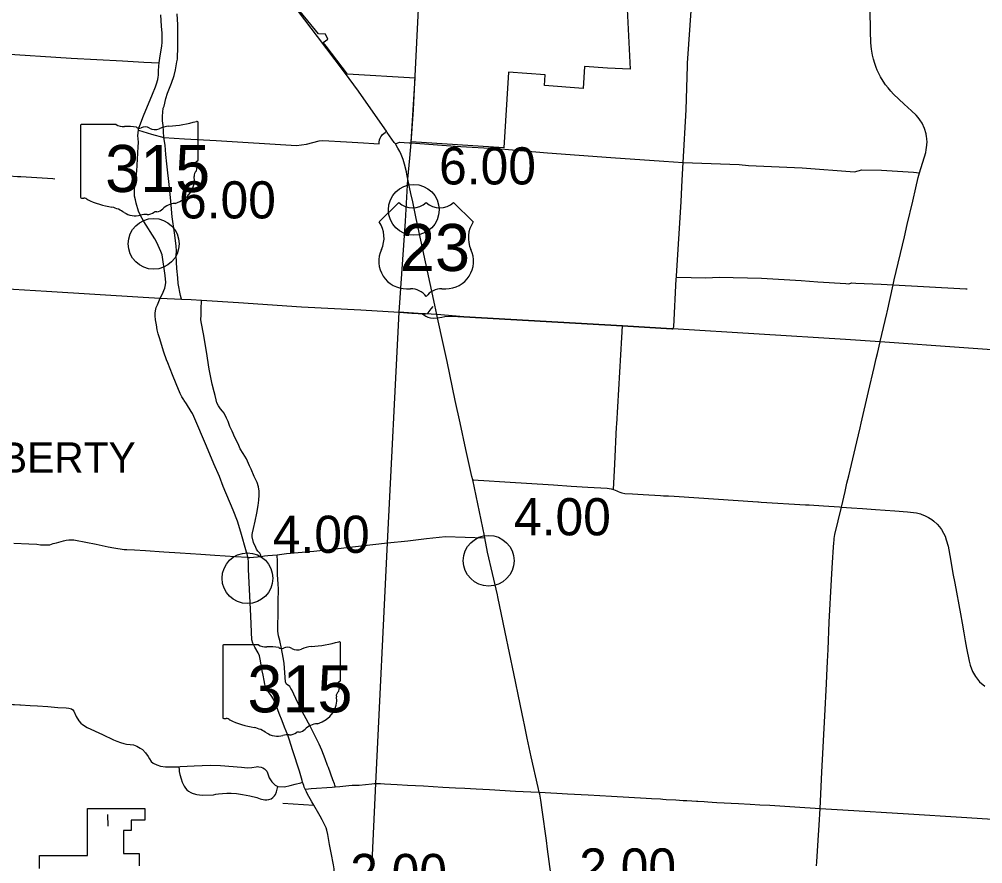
# Model space of a CAD drawing. Extents: x 1659811 to 1934326, y 644115 to 934867.
# Drawn here: x 1807311 to 1835797, y 790558 to 815527 of the extents above; entities that cross this region are included whole.
import ezdxf

# ---------------------------------------------------------------- set-up
doc = ezdxf.new("R2010")
doc.units = 0
for name, color, linetype in [('Default', 7, 'Continuous'), ('GM_X_City_Street', 7, 'Continuous'), ('GM_X_Corporation', 7, 'Continuous'), ('GM_X_County_Road', 7, 'Continuous'), ('GM_X_State_Route', 7, 'Continuous'), ('GM_X_State_Shield', 7, 'Continuous'), ('GM_X_Township', 7, 'Continuous'), ('GM_X_Township_Road', 7, 'Continuous'), ('GM_X_Township_Text', 7, 'Continuous'), ('GM_X_US_Route', 7, 'Continuous'), ('GM_X_US_Shield', 7, 'Continuous')]:
    doc.layers.add(name, color=color, linetype=linetype)

msp = doc.modelspace()

# ---------------------------------------------------------------- linework, layer by layer
at = {"layer": 'Default'}
for centre in [(1818974, 809892), (1811285, 808887), (1821189, 799518), (1814058, 798999)]:
    msp.add_circle(centre, 750, dxfattribs=at)
at = {"layer": 'GM_X_City_Street'}
msp.add_lwpolyline([(1809918, 792015), (1809918, 792014), (1809933, 791671)], dxfattribs=at)
at = {"layer": 'GM_X_Corporation'}
for points in [[(1825289, 815828), (1825372, 814048), (1824702, 814085), (1824021, 814132), (1823980, 813477), (1822844, 813570), (1822863, 813884), (1821774, 813966), (1821636, 811724), (1818900, 811901), (1819016, 813785), (1817020, 813906), (1816383, 814734), (1816301, 814842), (1816435, 814943), (1816366, 815082), (1816155, 815095), (1815617, 815760)], [(1807905, 790417), (1807905, 790798), (1809332, 790798), (1809332, 792187), (1811020, 792187), (1811020, 791842), (1810623, 791842), (1810623, 791542), (1810391, 791542), (1810391, 790858), (1810855, 790858), (1810855, 790494)]]:
    msp.add_lwpolyline(points, dxfattribs=at)
at = {"layer": 'GM_X_County_Road'}
for points in [[(1834143, 812015), (1834139, 812054), (1834124, 812138), (1834075, 812302), (1834002, 812457), (1833942, 812552), (1833889, 812623), (1833831, 812690), (1833694, 812820), (1833478, 813020), (1833162, 813314), (1833078, 813403), (1832999, 813495), (1832925, 813592), (1832856, 813693), (1832774, 813828), (1832679, 814020), (1832645, 814102), (1832604, 814215), (1832566, 814343), (1832538, 814463), (1832516, 814584), (1832508, 814645), (1832492, 814829), (1832476, 815177), (1832464, 815817)], [(1818431, 811839), (1818555, 811891), (1818693, 811885), (1818834, 811875)], [(1818834, 811875), (1818898, 811871), (1820200, 811779), (1821551, 811700), (1822928, 811578), (1824804, 811444), (1826371, 811335), (1826943, 811293), (1828599, 811230), (1828871, 811205), (1830463, 811131), (1832006, 811013), (1832221, 811077), (1832807, 811061), (1833745, 811003), (1833929, 810990)], [(1833929, 810990), (1834110, 811586), (1834129, 811671), (1834146, 811800), (1834150, 811909), (1834147, 811973), (1834143, 812015)], [(1833153, 807676), (1833153, 807676), (1833183, 807819), (1833482, 809095), (1833563, 809462), (1833726, 810146), (1833823, 810547), (1833891, 810845), (1833929, 810990)], [(1797153, 808138), (1797813, 808094), (1798478, 808064), (1798746, 808039), (1801838, 807850), (1803855, 807737), (1803954, 807731), (1804251, 807713), (1804397, 807702), (1804736, 807682), (1805136, 807661), (1806811, 807563), (1808119, 807486), (1809547, 807399), (1810973, 807310), (1811477, 807276), (1812106, 807251), (1812390, 807244), (1812704, 807223), (1813792, 807154), (1815652, 807028), (1817412, 806933), (1818544, 806864), (1818913, 806840)], [(1832766, 805999), (1832958, 806827), (1832968, 806868), (1833153, 807676)], [(1818913, 806840), (1819101, 806829), (1819232, 806820), (1819275, 806791), (1819333, 806753), (1819390, 806722), (1819467, 806700), (1819559, 806690), (1819676, 806703)], [(1831618, 801105), (1831725, 801561), (1831782, 801810), (1831838, 802029), (1831953, 802532), (1832071, 803028), (1832169, 803448), (1832199, 803580), (1832422, 804522), (1832586, 805234), (1832650, 805492), (1832684, 805641), (1832763, 805986), (1832766, 805999)], [(1820717, 801905), (1820738, 801905), (1820881, 801901), (1821048, 801890), (1821670, 801851), (1823103, 801757), (1823630, 801723), (1824118, 801695), (1824691, 801661), (1824752, 801655), (1824814, 801642), (1824880, 801622), (1824978, 801581), (1825016, 801565), (1825065, 801542), (1825127, 801522), (1825213, 801507), (1825442, 801493), (1825753, 801476), (1826274, 801446), (1826357, 801438), (1826504, 801432), (1826669, 801422), (1829143, 801256), (1829167, 801255), (1829247, 801250), (1830557, 801174), (1830565, 801173), (1830661, 801169), (1831088, 801139), (1831565, 801111), (1831618, 801105)], [(1830879, 790499), (1830888, 790614), (1830935, 791259), (1830959, 791695), (1830989, 792193), (1831044, 793262), (1831126, 794929), (1831177, 795880), (1831189, 796127), (1831208, 796535), (1831224, 796892), (1831260, 797697), (1831329, 798960), (1831359, 799467), (1831386, 799918), (1831394, 800046), (1831401, 800130), (1831406, 800170), (1831427, 800290), (1831618, 801105)], [(1831618, 801105), (1831914, 801083), (1832241, 801060), (1832630, 801030), (1833198, 800989), (1833568, 800963), (1833750, 800945), (1833841, 800929), (1833953, 800901), (1833994, 800888), (1834075, 800856), (1834194, 800797), (1834287, 800738), (1834352, 800690), (1834449, 800601), (1834514, 800523), (1834576, 800442), (1834637, 800335), (1834686, 800241), (1834720, 800133), (1834770, 799952), (1834842, 799561), (1834917, 799142), (1834969, 798857), (1835136, 797945), (1835185, 797674), (1835238, 797383), (1835280, 797146), (1835320, 796934), (1835392, 796543), (1835422, 796431), (1835496, 796238), (1835581, 796090), (1835702, 795941), (1835860, 795804)], [(1818804, 800110), (1819351, 800171), (1819913, 800231), (1821077, 800198)], [(1807152, 800038), (1807595, 800015), (1807835, 800002), (1807942, 799990), (1807972, 799989)], [(1807972, 799989), (1808102, 799984), (1808211, 799987), (1808312, 800022), (1808409, 800047), (1808615, 800108), (1808695, 800123), (1808776, 800134), (1808826, 800138), (1808921, 800131), (1808973, 800123), (1809585, 800007), (1809940, 799932), (1810107, 799900), (1810229, 799878), (1810291, 799868), (1810353, 799860), (1810412, 799854), (1810492, 799848), (1810714, 799837), (1811046, 799817), (1811584, 799784), (1812065, 799747), (1812676, 799710), (1813093, 799684), (1813708, 799647), (1814050, 799626), (1814069, 799619)], [(1814566, 799659), (1814662, 799670), (1814940, 799695), (1815216, 799728), (1816018, 799800), (1816744, 799881), (1817764, 799993), (1818194, 800042), (1818804, 800110)], [(1814069, 799619), (1814069, 799619), (1814083, 799612), (1814092, 799610), (1814102, 799610), (1814111, 799611), (1814133, 799614), (1814460, 799647), (1814566, 799659)]]:
    msp.add_lwpolyline(points, dxfattribs=at)
at = {"layer": 'GM_X_State_Route'}
for points in [[(1814046, 799719), (1814033, 799773), (1813866, 800366), (1813763, 800686), (1813633, 801011), (1813335, 801709), (1813229, 802008), (1813066, 802380), (1812846, 802906), (1812474, 803784), (1812432, 803871), (1812398, 803934), (1812252, 804156), (1812185, 804255), (1812173, 804274), (1812117, 804367), (1812069, 804464), (1811955, 804745), (1811845, 805016), (1811772, 805192), (1811699, 805366), (1811663, 805457), (1811586, 805686), (1811462, 806103), (1811422, 806230), (1811390, 806346), (1811366, 806494), (1811344, 806636), (1811331, 806756), (1811328, 806834), (1811339, 806907), (1811363, 807000), (1811396, 807084), (1811477, 807276), (1811532, 807384), (1811613, 807576), (1811639, 807676), (1811643, 807748), (1811620, 807949), (1811532, 808561), (1811500, 808662), (1811375, 808930), (1811317, 809033), (1810997, 809547), (1810899, 809721), (1810839, 809851), (1810772, 810087), (1810748, 810186), (1810723, 810300), (1810719, 810451), (1810730, 810638), (1810750, 810726), (1810788, 811039), (1810819, 811571), (1810831, 811764), (1810832, 811874), (1810825, 812009), (1810821, 812072), (1810825, 812175), (1810836, 812251), (1810851, 812314), (1810876, 812387), (1810989, 812675), (1811252, 813309), (1811341, 813530), (1811373, 813618), (1811406, 813748), (1811418, 813816), (1811425, 813877), (1811430, 814007), (1811436, 814142), (1811445, 814240), (1811468, 814373), (1811509, 814626), (1811524, 814730), (1811538, 814850), (1811540, 815020), (1811534, 815116), (1811513, 815320), (1811494, 815653)], [(1815789, 792708), (1815764, 792762), (1815738, 792824), (1815720, 792872), (1815688, 792969), (1815675, 793019), (1815594, 793291), (1815404, 793901), (1815288, 794246), (1815247, 794360), (1815149, 794599), (1815080, 794780), (1815000, 794999), (1814921, 795216), (1814870, 795332), (1814823, 795426), (1814760, 795528), (1814701, 795610), (1814642, 795695), (1814627, 795722), (1814603, 795775), (1814586, 795824), (1814574, 795867), (1814549, 795975), (1814518, 796129), (1814494, 796266), (1814433, 796604), (1814409, 796703), (1814373, 796794), (1814274, 796960), (1814214, 797077), (1814186, 797179), (1814154, 797878), (1814090, 799272), (1814087, 799504), (1814069, 799619), (1814046, 799719)], [(1816266, 788827), (1816308, 788989), (1816463, 789546), (1816611, 790147), (1816623, 790230), (1816624, 790350), (1816620, 790409), (1816599, 790530), (1816533, 790876), (1816487, 791123), (1816430, 791427), (1816402, 791554), (1816384, 791615), (1816350, 791700), (1816268, 791852), (1816208, 791960), (1816169, 792032), (1816020, 792294), (1815964, 792391), (1815825, 792638), (1815801, 792684), (1815789, 792708)]]:
    msp.add_lwpolyline(points, dxfattribs=at)
at = {"layer": 'GM_X_State_Shield'}
for p, q in [((1810173, 812420), (1809154, 812420)), ((1810173, 812420), (1809154, 812420)), ((1812600, 811367), (1812600, 812472)), ((1812600, 811367), (1812600, 812472)), ((1809119, 812383), (1809119, 810270)), ((1809119, 812383), (1809119, 810270)), ((1812599, 811367), (1812600, 811367)), ((1812599, 811367), (1812600, 811367)), ((1814381, 797035), (1813361, 797035)), ((1816808, 795982), (1816808, 797087)), ((1813327, 796998), (1813327, 794885)), ((1816807, 795982), (1816808, 795982))]:
    msp.add_line(p, q, dxfattribs=at)
for centre, major_axis, start_param, end_param in [((1809159, 812388), (40.3, 0), 1.712693, 3.28349), ((1809159, 812388), (40.3, 0), 1.712693, 3.28349), ((1810416, 812665), (391, 0), 4.042523, 4.731795), ((1810416, 812665), (391, 0), 4.042523, 4.731795), ((1811360, 815301), (3691, 0), 4.814394, 5.042369), ((1811360, 815301), (3691, 0), 4.814394, 5.042369), ((1812561, 812477), (38.7, 0), 6.141152, 7.989035), ((1812561, 812477), (38.7, 0), 6.141152, 7.989035), ((1810545, 811233), (1404, 0), 1.404758, 1.657858), ((1810545, 811233), (1404, 0), 1.404758, 1.657858), ((1810864, 812399), (113, 0), 3.836095, 5.185415), ((1810864, 812399), (113, 0), 3.836095, 5.185415), ((1811030, 812155), (235, 0), 0.950623, 2.079405), ((1811030, 812155), (235, 0), 0.950623, 2.079405), ((1811332, 812490), (282, 0), 4.081561, 5.145723), ((1811332, 812490), (282, 0), 4.081561, 5.145723), ((1811831, 811774), (743, 0), 1.699011, 2.107814), ((1811831, 811774), (743, 0), 1.699011, 2.107814), ((1812591, 811286), (60, 0), 1.883978, 3.671073), ((1812591, 811286), (60, 0), 1.883978, 3.671073), ((1812558, 811362), (41.5, 0), 5.05454, 6.418171), ((1812558, 811362), (41.5, 0), 5.05454, 6.418171), ((1812739, 810904), (262, 0), 2.387724, 3.262537), ((1812739, 810904), (262, 0), 2.387724, 3.262537), ((1812209, 811146), (360, 0), 5.934695, 6.695948), ((1812209, 811146), (360, 0), 5.934695, 6.695948), ((1811567, 810763), (923, 0), 5.101752, 6.440018), ((1811567, 810763), (923, 0), 5.101752, 6.440018), ((1809160, 810266), (40.7, 0), 3.00124, 4.508301), ((1809160, 810266), (40.7, 0), 3.00124, 4.508301), ((1809166, 810482), (310, 0), 4.665946, 4.897461), ((1809166, 810482), (310, 0), 4.665946, 4.897461), ((1809229, 810148), (112, 0), 0.519207, 1.627899), ((1809229, 810148), (112, 0), 0.519207, 1.627899), ((1810642, 812047), (2665, 0), 4.195997, 4.488961), ((1810642, 812047), (2665, 0), 4.195997, 4.488961), ((1809848, 809321), (834, 0), 0.823519, 1.323587), ((1809848, 809321), (834, 0), 0.823519, 1.323587), ((1811349, 809775), (79.4, 0), 1.147584, 2.315152), ((1811349, 809775), (79.4, 0), 1.147584, 2.315152), ((1811315, 810065), (298, 0), 4.937069, 5.64225), ((1811315, 810065), (298, 0), 4.937069, 5.64225), ((1811956, 809677), (506, 0), 1.647645, 2.488434), ((1811956, 809677), (506, 0), 1.647645, 2.488434), ((1810750, 810138), (529, 0), 4.026481, 4.996735), ((1810750, 810138), (529, 0), 4.026481, 4.996735), ((1811056, 809407), (435, 0), 1.495662, 1.94098), ((1811056, 809407), (435, 0), 1.495662, 1.94098), ((1811094, 809980), (282, 0), 4.691044, 5.507374), ((1811094, 809980), (282, 0), 4.691044, 5.507374), ((1813367, 797003), (40.3, 0), 1.712693, 3.28349), ((1814623, 797280), (391, 0), 4.042523, 4.731795), ((1815568, 799916), (3691, 0), 4.814394, 5.042369), ((1816769, 797092), (38.7, 0), 6.141152, 7.989035), ((1814753, 795848), (1404, 0), 1.404758, 1.657858), ((1815072, 797014), (113, 0), 3.836095, 5.185415), ((1815238, 796770), (235, 0), 0.950623, 2.079405), ((1815540, 797105), (282, 0), 4.081561, 5.145723), ((1816039, 796389), (743, 0), 1.699011, 2.107814), ((1816799, 795901), (60, 0), 1.883978, 3.671073), ((1816766, 795977), (41.5, 0), 5.05454, 6.418171), ((1816946, 795519), (262, 0), 2.387724, 3.262537), ((1816417, 795761), (360, 0), 5.934695, 6.695948), ((1815775, 795378), (923, 0), 5.101752, 6.440018), ((1813367, 794881), (40.7, 0), 3.00124, 4.508301), ((1813374, 795097), (310, 0), 4.665946, 4.897461), ((1813437, 794763), (112, 0), 0.519207, 1.627899), ((1814850, 796662), (2665, 0), 4.195997, 4.488961), ((1814056, 793936), (834, 0), 0.823519, 1.323587), ((1815557, 794390), (79.4, 0), 1.147584, 2.315152), ((1815523, 794680), (298, 0), 4.937069, 5.64225), ((1816164, 794292), (506, 0), 1.647645, 2.488434), ((1814958, 794753), (529, 0), 4.026481, 4.996735), ((1815263, 794022), (435, 0), 1.495662, 1.94098), ((1815302, 794594), (282, 0), 4.691044, 5.507374)]:
    msp.add_ellipse(centre, major_axis=major_axis, ratio=0.8, start_param=start_param, end_param=end_param, dxfattribs=at)
at = {"layer": 'GM_X_Township'}
for points in [[(1837716, 805633), (1832763, 805986), (1831742, 806059), (1826634, 806376), (1826602, 806370), (1825150, 806460), (1820453, 806733), (1819657, 806793), (1819325, 806814), (1819232, 806820), (1819101, 806829), (1818544, 806864), (1818726, 809558), (1818800, 810798), (1818859, 811418), (1818898, 811871), (1818966, 812859), (1819169, 816826)], [(1817250, 778977), (1817281, 779754), (1817338, 781221), (1817524, 785929), (1817856, 792932), (1818194, 800042), (1818544, 806864)]]:
    msp.add_lwpolyline(points, dxfattribs=at)
at = {"layer": 'GM_X_Township_Road'}
for points in [[(1826943, 811293), (1827025, 812853), (1827068, 814151), (1827071, 814228), (1827188, 815919), (1827210, 816341)], [(1812106, 807251), (1812076, 807356), (1812013, 807718), (1811995, 807882), (1811968, 808155), (1811955, 808538), (1811959, 808669), (1811946, 808826), (1811900, 809208), (1811835, 809684), (1811797, 810144), (1811750, 810551), (1811677, 811253), (1811649, 811527), (1811621, 811808), (1811589, 812029), (1811561, 812387), (1811545, 812525), (1811545, 812663), (1811569, 812896), (1811599, 812955), (1811649, 813180), (1811695, 813343), (1811808, 813640), (1811891, 813865), (1811933, 814036), (1811953, 814153), (1811974, 814267), (1811986, 814348), (1811990, 814445), (1811996, 814631), (1812001, 814693), (1812003, 815248), (1812001, 815365), (1811975, 815685)], [(1805585, 814578), (1806228, 814543), (1806718, 814514), (1808844, 814372), (1810367, 814300), (1810990, 814255), (1811445, 814240)], [(1810836, 812251), (1811225, 812129), (1811589, 812029), (1812196, 811994), (1813137, 811939), (1815506, 811796), (1815806, 811835), (1816176, 811929), (1816288, 811941), (1816986, 811903), (1817486, 811876), (1817791, 811853), (1817949, 811843), (1817951, 811892), (1817965, 811963), (1817985, 812011), (1818003, 812050), (1818032, 812092), (1818052, 812117), (1818085, 812151), (1818127, 812183), (1818168, 812215)], [(1826634, 806376), (1826663, 806429), (1826736, 807853), (1826739, 807902), (1826741, 807936), (1826878, 810126), (1826891, 810353), (1826913, 810774), (1826943, 811293)], [(1805352, 810999), (1807012, 810894), (1807261, 810881), (1807355, 810875), (1808303, 810814), (1808367, 810809)], [(1826739, 807902), (1827610, 807886), (1828001, 807902), (1829252, 807875), (1830428, 807799), (1830917, 807766), (1831747, 807711), (1831834, 807709), (1831924, 807730), (1832046, 807721), (1832789, 807693), (1833153, 807676), (1835124, 807566), (1835293, 807558), (1835306, 807557), (1835338, 807552)], [(1814460, 799647), (1814457, 799683), (1814438, 799723), (1814426, 799738), (1814361, 799801), (1814324, 799859), (1814308, 799911), (1814238, 800059), (1814198, 800221), (1814195, 800291), (1814204, 800342), (1814236, 800470), (1814285, 800688), (1814336, 800919), (1814377, 801149), (1814391, 801304), (1814408, 801451), (1814405, 801572), (1814380, 801701), (1814344, 801826), (1814258, 802009), (1814163, 802221), (1814122, 802323), (1814025, 802532), (1813931, 802687), (1813839, 802828), (1813782, 802973), (1813683, 803164), (1813603, 803348), (1813540, 803487), (1813483, 803630), (1813441, 803731), (1813365, 803878), (1813321, 803941), (1813260, 804011), (1813199, 804097), (1813157, 804183), (1813132, 804277), (1813104, 804407), (1813078, 804508), (1813014, 804741), (1812925, 805181), (1812850, 805707), (1812757, 806222), (1812701, 806533), (1812684, 806644), (1812689, 806784), (1812689, 806949), (1812704, 807223)], [(1819232, 806820), (1819325, 806814), (1819371, 806824), (1819399, 806846), (1819491, 806962), (1819552, 807038)], [(1819676, 806703), (1819803, 806721), (1819894, 806734), (1820004, 806746), (1820092, 806749), (1820453, 806733), (1825150, 806460), (1826602, 806370), (1826634, 806376)], [(1824880, 801622), (1824918, 802376), (1824972, 803474), (1824977, 803552), (1825131, 806119), (1825150, 806460)], [(1816651, 792830), (1816647, 792855), (1816641, 792880), (1816629, 792919), (1816581, 793042), (1816451, 793399), (1816421, 793459), (1816355, 793658), (1816258, 793913), (1816181, 794093), (1815926, 794609), (1815735, 794947), (1815631, 795158), (1815491, 795447), (1815369, 795699), (1815345, 795744), (1815306, 795795), (1815215, 795872), (1815206, 795883), (1815192, 795907), (1815184, 795934), (1815174, 796067), (1815140, 796486), (1815112, 796657), (1815062, 796925), (1815015, 797154), (1814977, 797297), (1814956, 797438), (1814956, 797628), (1814964, 797910), (1814967, 798125), (1814970, 798293), (1814972, 798691), (1814969, 798822), (1814950, 799110), (1814945, 799491), (1814940, 799695)], [(1806989, 795273), (1807117, 795270), (1807173, 795267), (1807328, 795256), (1807350, 795255)], [(1807350, 795255), (1807635, 795237), (1807855, 795223), (1808153, 795203), (1808452, 795178), (1808700, 795170), (1808780, 795159), (1808857, 795134), (1808893, 795112), (1808921, 795070), (1808995, 794914), (1809077, 794780), (1809134, 794713), (1809181, 794675), (1809315, 794586), (1809775, 794384), (1810102, 794223), (1810194, 794185), (1810306, 794145), (1810398, 794113), (1810483, 794098), (1810591, 794085), (1810692, 794070), (1810784, 794039), (1810884, 793980), (1810951, 793937), (1811044, 793841), (1811125, 793727), (1811163, 793664), (1811214, 793578), (1811269, 793532), (1811376, 793484), (1811483, 793443), (1811637, 793425), (1811828, 793419), (1812029, 793424), (1812070, 793431), (1812481, 793453), (1812954, 793470), (1813265, 793463), (1813884, 793410), (1814063, 793397), (1814191, 793404), (1814314, 793426), (1814359, 793429), (1814395, 793428), (1814459, 793413), (1814511, 793395), (1814563, 793364), (1814591, 793334), (1814633, 793291), (1814655, 793246), (1814700, 793097), (1814777, 792975), (1814880, 792886), (1814956, 792840), (1815149, 792831), (1815322, 792872), (1815465, 792907), (1815640, 792951), (1815688, 792969)], [(1812029, 793424), (1812036, 793334), (1812042, 793281), (1812062, 793196), (1812094, 793072), (1812129, 792968), (1812154, 792914), (1812187, 792850), (1812224, 792792), (1812261, 792747), (1812318, 792700), (1812382, 792663), (1812428, 792644), (1812523, 792618), (1812562, 792610), (1812642, 792596), (1812736, 792584), (1813056, 792597), (1813119, 792618), (1813202, 792629), (1813316, 792639), (1813448, 792647), (1813574, 792641), (1813729, 792631), (1813908, 792606), (1814128, 792562), (1814332, 792515), (1814438, 792479), (1814476, 792467), (1814570, 792444), (1814631, 792447), (1814692, 792457), (1814755, 792475), (1814811, 792519), (1814861, 792569), (1814883, 792608), (1814913, 792682), (1814956, 792840)], [(1815764, 792762), (1815780, 792766), (1815942, 792781), (1816558, 792823), (1816651, 792830), (1816788, 792844), (1816963, 792864), (1817060, 792876), (1817156, 792882), (1817289, 792880), (1817364, 792883), (1817732, 792925), (1817802, 792929), (1817856, 792932), (1817866, 792931), (1817878, 792931)], [(1817878, 792931), (1817995, 792928), (1818106, 792923), (1818482, 792901), (1818787, 792885), (1819262, 792857), (1819834, 792826), (1820206, 792804), (1820486, 792789), (1820816, 792770), (1821218, 792749), (1821979, 792708), (1822434, 792685), (1822684, 792674)], [(1822684, 792674), (1823205, 792644), (1823518, 792626), (1824136, 792597), (1824824, 792554), (1825845, 792496), (1826005, 792489), (1826266, 792474), (1826340, 792468)], [(1826340, 792468), (1826440, 792462), (1826727, 792446), (1826941, 792432), (1827053, 792426), (1827196, 792418), (1827337, 792408), (1827375, 792407), (1827561, 792395), (1827672, 792389), (1827796, 792381), (1827938, 792372), (1828578, 792339), (1828925, 792317), (1829210, 792298), (1829505, 792285), (1830238, 792237), (1830989, 792193)], [(1815103, 792350), (1816020, 792294)], [(1830989, 792193), (1830989, 792193), (1831659, 792153), (1833599, 792034), (1835168, 791938), (1836243, 791862), (1837317, 791801), (1838966, 791703), (1839258, 791696)]]:
    msp.add_lwpolyline(points, dxfattribs=at)
at = {"layer": 'GM_X_US_Route'}
for points in [[(1818772, 810948), (1818759, 811018), (1818704, 811246), (1818662, 811380), (1818602, 811532), (1818561, 811618), (1818501, 811720), (1818431, 811839), (1818397, 811882), (1818191, 812181), (1818168, 812215), (1817777, 812779), (1817339, 813398), (1816925, 813961), (1816128, 815013), (1815568, 815755)], [(1819598, 807070), (1819046, 809639), (1818948, 810127), (1818889, 810378), (1818800, 810798), (1818772, 810948)], [(1819959, 805403), (1819958, 805406), (1819845, 805945), (1819676, 806703), (1819657, 806793), (1819598, 807070)], [(1820693, 802007), (1820673, 802094), (1820517, 802807), (1820343, 803596), (1820201, 804258), (1819959, 805403)], [(1821066, 800249), (1820717, 801905), (1820693, 802007)], [(1821461, 798452), (1821449, 798511), (1821155, 799766), (1821077, 800198), (1821066, 800249)], [(1823552, 786128), (1823460, 786981), (1823349, 787775), (1823161, 789237), (1823026, 790261), (1822930, 790991), (1822896, 791248), (1822775, 792154), (1822731, 792433), (1822700, 792611), (1822684, 792674), (1822657, 792813), (1822450, 793722), (1822328, 794267), (1822235, 794713), (1822226, 794758), (1822121, 795276), (1821937, 796186), (1821679, 797401), (1821619, 797688), (1821461, 798452)]]:
    msp.add_lwpolyline(points, dxfattribs=at)
at = {"layer": 'GM_X_US_Shield'}
for p, q in [((1818530, 810114), (1817950, 809534)), ((1818530, 810114), (1817950, 809534)), ((1820735, 809534), (1820154, 810114)), ((1820735, 809534), (1820154, 810114)), ((1818762, 807561), (1818878, 807561)), ((1818762, 807561), (1818878, 807561)), ((1819806, 807561), (1819922, 807561)), ((1819806, 807561), (1819922, 807561))]:
    msp.add_line(p, q, dxfattribs=at)
for centre, radius, start, end in [((1818936, 810528), 580, 225.573, 314.427), ((1818936, 810528), 580, 225.573, 314.427), ((1819748, 810528), 580, 225.573, 314.427), ((1819748, 810528), 580, 225.573, 314.427), ((1817285, 809068), 812, 334.5471, 35.0009), ((1817285, 809068), 812, 334.5471, 35.0009), ((1821400, 809068), 812, 144.9991, 205.4529), ((1821400, 809068), 812, 144.9991, 205.4529), ((1818753, 808373), 812, 154.8319, 270.6383), ((1818753, 808373), 812, 154.8319, 270.6383), ((1819931, 808373), 812, 269.3617, 25.1681), ((1819931, 808373), 812, 269.3617, 25.1681), ((1818878, 806981), 580, 36.8699, 90), ((1818878, 806981), 580, 36.8699, 90), ((1819806, 806981), 580, 90, 143.1301), ((1819806, 806981), 580, 90, 143.1301)]:
    msp.add_arc(centre, radius, start, end, dxfattribs=at)

# ---------------------------------------------------------------- texts
at = {"layer": 'Default'}
for s, p in [('6.00', (1819724, 810642)), ('6.00', (1812035, 809637)), ('4.00', (1821939, 800268)), ('4.00', (1814808, 799749)), ('2.00', (1817096, 789749)), ('2.00', (1823868, 789911))]:
    msp.add_text(s, height=1100, dxfattribs=at).set_placement(p)
at = {"layer": 'GM_X_State_Shield'}
for p in [(1809849, 810419), (1809849, 810419), (1814057, 795034)]:
    msp.add_text('315', height=1392.2, dxfattribs=at).set_placement(p)
at = {"layer": 'GM_X_Township_Text'}
msp.add_text('LIBERTY', height=900, rotation=0, dxfattribs=at).set_placement((1805738, 802117))
at = {"layer": 'GM_X_US_Shield'}
msp.add_text('23', height=1392.2, dxfattribs=at).set_placement((1818567, 808083))
msp.add_text('23', height=1392.2, dxfattribs=at).set_placement((1818567, 808083))

doc.saveas('drawing.dxf')
